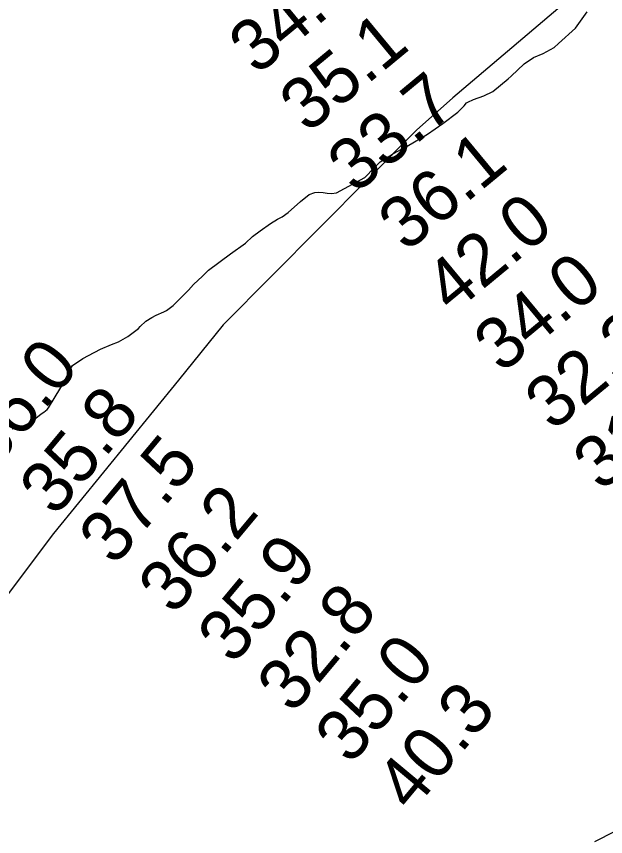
# Model space of a CAD drawing. Extents: x 3146026 to 3183936, y 897894 to 923344.
# Drawn here: x 3165052 to 3165816, y 913917 to 914980 of the extents above; entities that cross this region are included whole.
import ezdxf

# ---------------------------------------------------------------- set-up
doc = ezdxf.new("R2010")
doc.units = 0
for name, color, linetype in [('V-RIVR-RANG', 7, 'Continuous'), ('V-SITE-VEGE', 7, 'Continuous'), ('V-TOPO-BNDY', 7, 'Continuous')]:
    doc.layers.add(name, color=color, linetype=linetype)

msp = doc.modelspace()

# ---------------------------------------------------------------- linework, layer by layer
at = {"layer": 'V-SITE-VEGE'}
for points in [[(3165046.5, 914445.6), (3165053.6, 914446.4), (3165056.3, 914447.2), (3165070.4, 914453.9), (3165084.4, 914464.8), (3165087.9, 914467.2), (3165092.2, 914470.7), (3165093.8, 914472.7), (3165101.2, 914484.8), (3165109.7, 914499.2), (3165118.3, 914515.3), (3165121.8, 914522.3), (3165124.9, 914527.8), (3165138.2, 914536.8), (3165145.6, 914540.7), (3165161.2, 914548.6), (3165175.3, 914554.8), (3165184.3, 914558.4), (3165196.7, 914565.4), (3165210.4, 914575.6), (3165212.7, 914578.3), (3165219.8, 914585), (3165227.6, 914589.7), (3165233.4, 914592.8), (3165243.2, 914597.1), (3165246.7, 914599.1), (3165255.3, 914605.4), (3165275.2, 914625.3), (3165281.8, 914632.4), (3165293.5, 914643.3), (3165301.3, 914651.2), (3165329.8, 914672.3), (3165348.9, 914686), (3165358.3, 914694.6), (3165368, 914702.1), (3165381.3, 914711.5), (3165390.3, 914717.3), (3165396.5, 914720.1), (3165404.3, 914726), (3165420.3, 914740.1), (3165431.6, 914749.4), (3165439, 914751.8), (3165444.1, 914752.2), (3165449.6, 914751.8), (3165454.7, 914751.1), (3165460.5, 914750.7), (3165466.8, 914751.5), (3165503.5, 914771.1), (3165515.6, 914783.6), (3165523.7, 914791.4), (3165539.4, 914801.6), (3165545.6, 914805.1), (3165558.5, 914811.8), (3165585, 914827.5), (3165604.9, 914841.2), (3165624, 914856), (3165632.6, 914863.9), (3165635.3, 914867.8), (3165637.3, 914869), (3165644.3, 914872.1), (3165658, 914877.2), (3165669.7, 914882.7), (3165689.6, 914899.1), (3165693.1, 914902.7), (3165710.3, 914918.7), (3165722.4, 914926.5), (3165734.9, 914932), (3165748.9, 914939.5), (3165754.8, 914945), (3165776.6, 914964.5), (3165791.8, 914986)], [(3165827.6, 913923.8), (3165801.3, 913910.3)]]:
    msp.add_lwpolyline(points, dxfattribs=at)
at = {"layer": 'V-TOPO-BNDY'}
msp.add_lwpolyline([(3168210.2, 916039.9), (3167757, 915978.7), (3167345.6, 915885.1), (3166924.3, 915761.4), (3166614.2, 915626.8), (3166262.3, 915403.6), (3166211.7, 915363.4), (3165958.8, 915164.7), (3165911.5, 915124.9), (3165818.8, 915045.4), (3165617.6, 914874.6), (3165570.8, 914832.6), (3165320.2, 914580.3), (3165262.3, 914508.7), (3165100.2, 914309.9), (3164954.2, 914116.1), (3164871.2, 914008), (3164410.7, 913589.8)], dxfattribs=at)

# ---------------------------------------------------------------- texts
at = {"layer": 'V-RIVR-RANG'}
for s, rotation, p in [('34.8', 39.5983, (3165363.8, 914902.7)), ('35.1', 39.5983, (3165429.5, 914827.3)), ('33.7', 39.5983, (3165491.6, 914748.9)), ('36.1', 39.5983, (3165557.4, 914673.5)), ('42.0', 39.5983, (3165617.2, 914593.2)), ('34.0', 39.5983, (3165681.2, 914516.3)), ('32.2', 39.5983, (3165747.3, 914441.3)), ('36.0', 50.1583, (3165023.8, 914392)), ('31.6', 39.5983, (3165809.8, 914363.2)), ('35.8', 50.1583, (3165102.6, 914330.4)), ('37.5', 50.1583, (3165179.5, 914266.5)), ('36.2', 50.1583, (3165256.5, 914202.7)), ('35.9', 50.1583, (3165333.3, 914138.6)), ('32.8', 50.1583, (3165410.4, 914074.9)), ('35.0', 50.1583, (3165485.5, 914008.8)), ('40.3', 50.1583, (3165564.3, 913947.2))]:
    msp.add_text(s, height=67, rotation=rotation, dxfattribs=at).set_placement(p)

doc.saveas('drawing.dxf')
